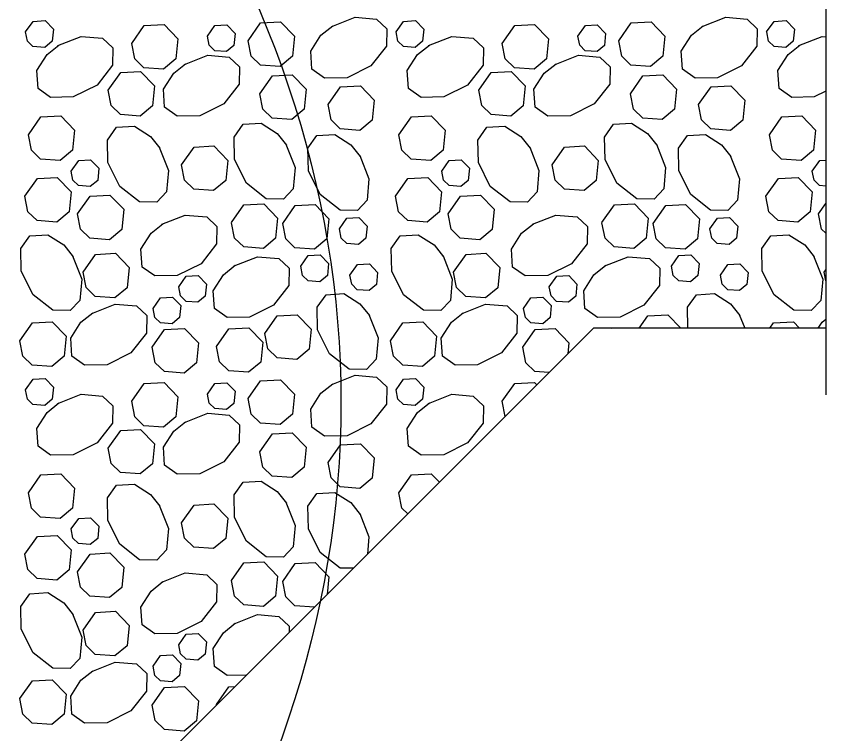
# Model space of a CAD drawing. Extents: x 636530 to 644067, y 294168 to 299122.
# Drawn here: x 638667.59 to 638685.06, y 297989.04 to 298004.53 of the extents above; entities that cross this region are included whole.
import ezdxf

# ---------------------------------------------------------------- set-up
doc = ezdxf.new("R2010")
doc.units = 0
doc.layers.add('1', color=7, linetype='Continuous')

msp = doc.modelspace()

# ---------------------------------------------------------------- linework, layer by layer
at = {"layer": '1'}
for p, q in [((638685.064, 298008.177), (638685.064, 297996.361)), ((638657.699, 297975.447), (638680.05, 297997.798)), ((638685.064, 297997.798), (638680.05, 297997.798))]:
    msp.add_line(p, q, dxfattribs=at)
for points in [[(638674.404, 298004.309), (638674.907, 298004.508), (638675.369, 298004.469), (638675.589, 298004.26), (638675.582, 298003.885), (638675.249, 298003.459), (638674.733, 298003.201), (638674.248, 298003.193), (638673.975, 298003.387), (638673.949, 298003.773), (638674.17, 298004.119), (638674.424, 298004.322)], [(638682.399, 298004.309), (638682.903, 298004.508), (638683.365, 298004.469), (638683.584, 298004.26), (638683.577, 298003.885), (638683.244, 298003.459), (638682.729, 298003.201), (638682.243, 298003.193), (638681.97, 298003.387), (638681.944, 298003.773), (638682.166, 298004.119), (638682.42, 298004.322)], [(638667.797, 298004.191), (638667.958, 298004.42), (638668.216, 298004.435), (638668.395, 298004.249), (638668.369, 298003.989), (638668.21, 298003.857), (638667.955, 298003.875), (638667.836, 298003.991), (638667.797, 298004.191)], [(638670.087, 298003.945), (638670.356, 298004.328), (638670.785, 298004.352), (638671.083, 298004.043), (638671.04, 298003.609), (638670.775, 298003.388), (638670.351, 298003.419), (638670.152, 298003.613), (638670.087, 298003.945)], [(638671.718, 298004.102), (638671.88, 298004.332), (638672.137, 298004.347), (638672.316, 298004.161), (638672.29, 298003.901), (638672.131, 298003.768), (638671.877, 298003.787), (638671.757, 298003.903), (638671.718, 298004.102)], [(638672.6, 298004.003), (638672.868, 298004.386), (638673.298, 298004.41), (638673.596, 298004.101), (638673.553, 298003.667), (638673.288, 298003.447), (638672.864, 298003.477), (638672.664, 298003.671), (638672.6, 298004.003)], [(638675.792, 298004.191), (638675.953, 298004.42), (638676.211, 298004.435), (638676.39, 298004.249), (638676.364, 298003.989), (638676.205, 298003.857), (638675.951, 298003.875), (638675.831, 298003.991), (638675.792, 298004.191)], [(638678.082, 298003.945), (638678.351, 298004.328), (638678.78, 298004.352), (638679.079, 298004.043), (638679.036, 298003.609), (638678.77, 298003.388), (638678.346, 298003.419), (638678.147, 298003.613), (638678.082, 298003.945)], [(638679.714, 298004.102), (638679.875, 298004.332), (638680.133, 298004.347), (638680.312, 298004.161), (638680.286, 298003.901), (638680.127, 298003.768), (638679.872, 298003.787), (638679.753, 298003.903), (638679.714, 298004.102)], [(638680.595, 298004.003), (638680.864, 298004.386), (638681.293, 298004.41), (638681.592, 298004.101), (638681.548, 298003.667), (638681.283, 298003.447), (638680.859, 298003.477), (638680.66, 298003.671), (638680.595, 298004.003)], [(638683.787, 298004.191), (638683.949, 298004.42), (638684.206, 298004.435), (638684.385, 298004.249), (638684.36, 298003.989), (638684.2, 298003.857), (638683.946, 298003.875), (638683.826, 298003.991), (638683.788, 298004.191)], [(638668.493, 298003.896), (638668.996, 298004.095), (638669.459, 298004.056), (638669.678, 298003.847), (638669.671, 298003.472), (638669.338, 298003.046), (638668.823, 298002.788), (638668.337, 298002.78), (638668.064, 298002.974), (638668.038, 298003.36), (638668.26, 298003.706), (638668.514, 298003.909)], [(638676.489, 298003.896), (638676.992, 298004.095), (638677.454, 298004.056), (638677.674, 298003.847), (638677.667, 298003.472), (638677.333, 298003.046), (638676.818, 298002.788), (638676.333, 298002.78), (638676.059, 298002.974), (638676.033, 298003.36), (638676.255, 298003.706), (638676.509, 298003.909)], [(638684.484, 298003.896), (638684.987, 298004.095), (638685.064, 298004.089)], [(638685.064, 298002.913), (638684.814, 298002.788), (638684.328, 298002.78), (638684.055, 298002.974), (638684.029, 298003.36), (638684.251, 298003.706), (638684.505, 298003.909)], [(638671.226, 298003.489), (638671.729, 298003.689), (638672.192, 298003.649), (638672.411, 298003.44), (638672.404, 298003.065), (638672.071, 298002.639), (638671.556, 298002.381), (638671.07, 298002.373), (638670.797, 298002.567), (638670.771, 298002.954), (638670.993, 298003.3), (638671.247, 298003.502)], [(638679.222, 298003.489), (638679.725, 298003.689), (638680.187, 298003.649), (638680.407, 298003.44), (638680.4, 298003.065), (638680.066, 298002.639), (638679.551, 298002.381), (638679.066, 298002.373), (638678.792, 298002.567), (638678.766, 298002.954), (638678.988, 298003.3), (638679.242, 298003.502)], [(638669.581, 298002.933), (638669.85, 298003.316), (638670.279, 298003.34), (638670.577, 298003.031), (638670.534, 298002.597), (638670.269, 298002.376), (638669.845, 298002.407), (638669.646, 298002.601), (638669.581, 298002.933)], [(638677.576, 298002.933), (638677.845, 298003.316), (638678.274, 298003.34), (638678.573, 298003.031), (638678.53, 298002.597), (638678.264, 298002.376), (638677.84, 298002.407), (638677.641, 298002.601), (638677.576, 298002.933)], [(638672.853, 298002.858), (638673.121, 298003.241), (638673.551, 298003.265), (638673.849, 298002.956), (638673.806, 298002.522), (638673.541, 298002.301), (638673.117, 298002.332), (638672.918, 298002.525), (638672.853, 298002.858)], [(638680.848, 298002.858), (638681.117, 298003.241), (638681.546, 298003.265), (638681.845, 298002.956), (638681.801, 298002.522), (638681.536, 298002.301), (638681.112, 298002.332), (638680.913, 298002.525), (638680.848, 298002.858)], [(638674.323, 298002.624), (638674.592, 298003.006), (638675.021, 298003.031), (638675.319, 298002.721), (638675.276, 298002.288), (638675.011, 298002.067), (638674.587, 298002.098), (638674.388, 298002.291), (638674.323, 298002.624)], [(638682.318, 298002.624), (638682.587, 298003.006), (638683.016, 298003.031), (638683.315, 298002.721), (638683.272, 298002.288), (638683.006, 298002.067), (638682.583, 298002.098), (638682.383, 298002.291), (638682.318, 298002.624)], [(638667.856, 298001.973), (638668.125, 298002.356), (638668.554, 298002.38), (638668.853, 298002.071), (638668.81, 298001.637), (638668.545, 298001.417), (638668.121, 298001.447), (638667.921, 298001.641), (638667.856, 298001.973)], [(638675.852, 298001.973), (638676.121, 298002.356), (638676.55, 298002.38), (638676.848, 298002.071), (638676.805, 298001.637), (638676.54, 298001.417), (638676.116, 298001.447), (638675.917, 298001.641), (638675.852, 298001.973)], [(638683.847, 298001.973), (638684.116, 298002.356), (638684.545, 298002.38), (638684.844, 298002.071), (638684.801, 298001.637), (638684.535, 298001.417), (638684.111, 298001.447), (638683.912, 298001.641), (638683.847, 298001.973)], [(638670.679, 298001.703), (638670.879, 298001.2), (638670.839, 298000.738), (638670.63, 298000.518), (638670.255, 298000.525), (638669.829, 298000.859), (638669.571, 298001.374), (638669.563, 298001.859), (638669.757, 298002.133), (638670.144, 298002.158), (638670.489, 298001.937), (638670.692, 298001.683)], [(638673.412, 298001.768), (638673.612, 298001.265), (638673.572, 298000.803), (638673.363, 298000.583), (638672.988, 298000.59), (638672.562, 298000.924), (638672.304, 298001.439), (638672.296, 298001.924), (638672.49, 298002.198), (638672.877, 298002.224), (638673.222, 298002.002), (638673.425, 298001.748)], [(638678.674, 298001.703), (638678.874, 298001.2), (638678.834, 298000.738), (638678.625, 298000.518), (638678.25, 298000.525), (638677.824, 298000.859), (638677.567, 298001.374), (638677.558, 298001.859), (638677.752, 298002.133), (638678.139, 298002.158), (638678.485, 298001.937), (638678.687, 298001.683)], [(638681.408, 298001.768), (638681.607, 298001.265), (638681.567, 298000.803), (638681.358, 298000.583), (638680.983, 298000.59), (638680.557, 298000.924), (638680.3, 298001.439), (638680.291, 298001.924), (638680.485, 298002.198), (638680.872, 298002.224), (638681.218, 298002.002), (638681.42, 298001.748)], [(638675.006, 298001.524), (638675.206, 298001.021), (638675.166, 298000.559), (638674.957, 298000.339), (638674.582, 298000.346), (638674.156, 298000.68), (638673.899, 298001.195), (638673.89, 298001.68), (638674.084, 298001.954), (638674.471, 298001.98), (638674.817, 298001.758), (638675.019, 298001.504)], [(638683.002, 298001.524), (638683.201, 298001.021), (638683.161, 298000.559), (638682.953, 298000.339), (638682.578, 298000.346), (638682.151, 298000.68), (638681.894, 298001.195), (638681.885, 298001.68), (638682.08, 298001.954), (638682.466, 298001.98), (638682.812, 298001.758), (638683.015, 298001.504)], [(638671.162, 298001.323), (638671.431, 298001.705), (638671.86, 298001.73), (638672.159, 298001.42), (638672.116, 298000.987), (638671.851, 298000.766), (638671.427, 298000.797), (638671.227, 298000.99), (638671.162, 298001.323)], [(638679.158, 298001.323), (638679.426, 298001.705), (638679.856, 298001.73), (638680.154, 298001.42), (638680.111, 298000.987), (638679.846, 298000.766), (638679.422, 298000.797), (638679.223, 298000.99), (638679.158, 298001.323)], [(638668.78, 298001.189), (638668.942, 298001.419), (638669.199, 298001.434), (638669.378, 298001.248), (638669.352, 298000.988), (638669.193, 298000.855), (638668.939, 298000.874), (638668.819, 298000.99), (638668.78, 298001.189)], [(638676.776, 298001.189), (638676.937, 298001.419), (638677.195, 298001.434), (638677.374, 298001.248), (638677.348, 298000.988), (638677.189, 298000.855), (638676.934, 298000.874), (638676.815, 298000.99), (638676.776, 298001.189)], [(638684.771, 298001.189), (638684.932, 298001.419), (638685.064, 298001.427)], [(638685.064, 298000.864), (638684.93, 298000.874), (638684.81, 298000.99), (638684.771, 298001.189)], [(638667.781, 298000.645), (638668.05, 298001.027), (638668.479, 298001.052), (638668.778, 298000.743), (638668.734, 298000.309), (638668.469, 298000.088), (638668.045, 298000.119), (638667.846, 298000.312), (638667.781, 298000.645)], [(638675.776, 298000.645), (638676.045, 298001.027), (638676.475, 298001.052), (638676.773, 298000.743), (638676.73, 298000.309), (638676.465, 298000.088), (638676.041, 298000.119), (638675.841, 298000.312), (638675.777, 298000.645)], [(638683.772, 298000.645), (638684.041, 298001.027), (638684.47, 298001.052), (638684.768, 298000.743), (638684.725, 298000.309), (638684.46, 298000.088), (638684.036, 298000.119), (638683.837, 298000.312), (638683.772, 298000.645)], [(638668.917, 298000.265), (638669.186, 298000.648), (638669.615, 298000.672), (638669.914, 298000.363), (638669.871, 297999.929), (638669.606, 297999.708), (638669.182, 297999.739), (638668.982, 297999.933), (638668.917, 298000.265)], [(638676.913, 298000.265), (638677.182, 298000.648), (638677.611, 298000.672), (638677.909, 298000.363), (638677.866, 297999.929), (638677.601, 297999.708), (638677.177, 297999.739), (638676.978, 297999.933), (638676.913, 298000.265)], [(638684.908, 298000.265), (638685.064, 298000.487)], [(638672.238, 298000.076), (638672.507, 298000.458), (638672.937, 298000.483), (638673.235, 298000.173), (638673.192, 297999.74), (638672.927, 297999.519), (638672.503, 297999.55), (638672.303, 297999.743), (638672.239, 298000.075)], [(638673.345, 298000.059), (638673.613, 298000.442), (638674.043, 298000.466), (638674.341, 298000.157), (638674.298, 297999.723), (638674.033, 297999.503), (638673.609, 297999.533), (638673.41, 297999.727), (638673.345, 298000.059)], [(638680.234, 298000.076), (638680.503, 298000.458), (638680.932, 298000.483), (638681.23, 298000.173), (638681.187, 297999.74), (638680.922, 297999.519), (638680.498, 297999.55), (638680.299, 297999.743), (638680.234, 298000.075)], [(638681.34, 298000.059), (638681.609, 298000.442), (638682.038, 298000.466), (638682.337, 298000.157), (638682.294, 297999.723), (638682.028, 297999.503), (638681.604, 297999.533), (638681.405, 297999.727), (638681.34, 298000.059)], [(638670.738, 298000.041), (638671.241, 298000.24), (638671.704, 298000.2), (638671.923, 297999.991), (638671.916, 297999.616), (638671.583, 297999.19), (638671.068, 297998.933), (638670.582, 297998.924), (638670.309, 297999.118), (638670.283, 297999.505), (638670.505, 297999.851), (638670.759, 298000.053)], [(638674.568, 297999.941), (638674.729, 298000.171), (638674.987, 298000.185), (638675.166, 298000), (638675.14, 297999.74), (638674.981, 297999.607), (638674.727, 297999.626), (638674.607, 297999.742), (638674.568, 297999.941)], [(638678.734, 298000.041), (638679.237, 298000.24), (638679.699, 298000.2), (638679.919, 297999.991), (638679.912, 297999.616), (638679.578, 297999.19), (638679.063, 297998.933), (638678.578, 297998.924), (638678.304, 297999.118), (638678.278, 297999.505), (638678.5, 297999.851), (638678.754, 298000.053)], [(638682.564, 297999.941), (638682.725, 298000.171), (638682.983, 298000.185), (638683.162, 298000), (638683.136, 297999.74), (638682.977, 297999.607), (638682.722, 297999.626), (638682.602, 297999.742), (638682.564, 297999.941)], [(638685.064, 297999.845), (638684.973, 297999.933), (638684.908, 298000.265)], [(638668.808, 297999.361), (638669.008, 297998.858), (638668.968, 297998.395), (638668.759, 297998.176), (638668.384, 297998.183), (638667.958, 297998.516), (638667.7, 297999.031), (638667.692, 297999.517), (638667.886, 297999.79), (638668.273, 297999.816), (638668.619, 297999.594), (638668.821, 297999.34)], [(638676.804, 297999.361), (638677.003, 297998.858), (638676.963, 297998.395), (638676.754, 297998.176), (638676.379, 297998.183), (638675.953, 297998.516), (638675.696, 297999.031), (638675.687, 297999.517), (638675.881, 297999.79), (638676.268, 297999.816), (638676.614, 297999.594), (638676.817, 297999.34)], [(638684.799, 297999.361), (638684.999, 297998.858), (638684.959, 297998.395), (638684.75, 297998.176), (638684.375, 297998.183), (638683.949, 297998.516), (638683.691, 297999.031), (638683.683, 297999.517), (638683.877, 297999.79), (638684.264, 297999.816), (638684.609, 297999.594), (638684.812, 297999.34)], [(638669.037, 297999.007), (638669.306, 297999.389), (638669.735, 297999.414), (638670.034, 297999.104), (638669.99, 297998.671), (638669.725, 297998.45), (638669.301, 297998.481), (638669.102, 297998.674), (638669.037, 297999.007)], [(638672.299, 297999.142), (638672.802, 297999.341), (638673.264, 297999.301), (638673.484, 297999.093), (638673.477, 297998.718), (638673.144, 297998.291), (638672.628, 297998.034), (638672.143, 297998.025), (638671.87, 297998.22), (638671.844, 297998.606), (638672.065, 297998.952), (638672.319, 297999.155)], [(638673.736, 297999.134), (638673.897, 297999.364), (638674.155, 297999.378), (638674.334, 297999.193), (638674.308, 297998.932), (638674.149, 297998.8), (638673.894, 297998.819), (638673.775, 297998.935), (638673.736, 297999.134)], [(638677.032, 297999.007), (638677.301, 297999.389), (638677.731, 297999.414), (638678.029, 297999.104), (638677.986, 297998.671), (638677.721, 297998.45), (638677.297, 297998.481), (638677.097, 297998.674), (638677.032, 297999.007)], [(638680.294, 297999.142), (638680.798, 297999.341), (638681.26, 297999.301), (638681.479, 297999.093), (638681.472, 297998.718), (638681.139, 297998.291), (638680.624, 297998.034), (638680.138, 297998.025), (638679.865, 297998.22), (638679.839, 297998.606), (638680.061, 297998.952), (638680.315, 297999.155)], [(638681.731, 297999.134), (638681.893, 297999.364), (638682.15, 297999.378), (638682.329, 297999.193), (638682.303, 297998.932), (638682.144, 297998.8), (638681.89, 297998.819), (638681.77, 297998.935), (638681.731, 297999.134)], [(638674.795, 297998.945), (638674.956, 297999.174), (638675.214, 297999.189), (638675.393, 297999.003), (638675.367, 297998.743), (638675.208, 297998.611), (638674.954, 297998.629), (638674.834, 297998.745), (638674.795, 297998.945)], [(638682.79, 297998.945), (638682.952, 297999.174), (638683.209, 297999.189), (638683.389, 297999.003), (638683.363, 297998.743), (638683.204, 297998.611), (638682.949, 297998.629), (638682.829, 297998.745), (638682.791, 297998.945)], [(638671.1, 297998.693), (638671.262, 297998.922), (638671.519, 297998.937), (638671.698, 297998.751), (638671.673, 297998.491), (638671.513, 297998.359), (638671.259, 297998.377), (638671.139, 297998.493), (638671.101, 297998.693)], [(638679.096, 297998.693), (638679.257, 297998.922), (638679.515, 297998.937), (638679.694, 297998.751), (638679.668, 297998.491), (638679.509, 297998.359), (638679.254, 297998.377), (638679.135, 297998.493), (638679.096, 297998.693)], [(638685.028, 297999.007), (638685.064, 297999.058)], [(638685.064, 297998.822), (638685.028, 297999.007)], [(638670.546, 297998.226), (638670.707, 297998.456), (638670.965, 297998.47), (638671.144, 297998.285), (638671.118, 297998.025), (638670.959, 297997.892), (638670.704, 297997.911), (638670.585, 297998.027), (638670.546, 297998.226)], [(638675.201, 297998.092), (638675.401, 297997.589), (638675.361, 297997.126), (638675.152, 297996.907), (638674.777, 297996.914), (638674.351, 297997.247), (638674.094, 297997.762), (638674.085, 297998.248), (638674.279, 297998.521), (638674.666, 297998.547), (638675.012, 297998.325), (638675.214, 297998.071)], [(638678.541, 297998.226), (638678.702, 297998.456), (638678.96, 297998.47), (638679.139, 297998.285), (638679.113, 297998.025), (638678.954, 297997.892), (638678.7, 297997.911), (638678.58, 297998.027), (638678.541, 297998.226)], [(638682.088, 297997.798), (638682.08, 297998.248), (638682.275, 297998.521), (638682.661, 297998.547), (638683.007, 297998.325), (638683.21, 297998.071)], [(638669.225, 297998.117), (638669.728, 297998.317), (638670.19, 297998.277), (638670.41, 297998.068), (638670.403, 297997.693), (638670.069, 297997.267), (638669.554, 297997.009), (638669.069, 297997.001), (638668.795, 297997.195), (638668.769, 297997.582), (638668.991, 297997.927), (638669.245, 297998.13)], [(638677.22, 297998.117), (638677.723, 297998.317), (638678.185, 297998.277), (638678.405, 297998.068), (638678.398, 297997.693), (638678.065, 297997.267), (638677.55, 297997.009), (638677.064, 297997.001), (638676.791, 297997.195), (638676.765, 297997.582), (638676.987, 297997.927), (638677.241, 297998.13)], [(638672.958, 297997.682), (638673.227, 297998.064), (638673.656, 297998.089), (638673.955, 297997.779), (638673.912, 297997.346), (638673.646, 297997.125), (638673.222, 297997.156), (638673.023, 297997.349), (638672.958, 297997.682)], [(638681.035, 297997.798), (638681.222, 297998.064), (638681.652, 297998.089), (638681.932, 297997.798)], [(638683.197, 297998.092), (638683.313, 297997.798)], [(638667.674, 297997.527), (638667.943, 297997.91), (638668.372, 297997.934), (638668.671, 297997.625), (638668.628, 297997.191), (638668.362, 297996.971), (638667.938, 297997.001), (638667.739, 297997.195), (638667.674, 297997.527)], [(638675.669, 297997.527), (638675.938, 297997.91), (638676.368, 297997.934), (638676.666, 297997.625), (638676.623, 297997.191), (638676.358, 297996.971), (638675.934, 297997.001), (638675.734, 297997.195), (638675.67, 297997.527)], [(638683.855, 297997.798), (638683.934, 297997.91), (638684.363, 297997.934), (638684.494, 297997.798)], [(638684.899, 297997.798), (638684.982, 297997.927), (638685.064, 297997.993)], [(638670.528, 297997.386), (638670.797, 297997.768), (638671.226, 297997.793), (638671.524, 297997.483), (638671.481, 297997.049), (638671.216, 297996.829), (638670.792, 297996.86), (638670.593, 297997.053), (638670.528, 297997.385)], [(638671.915, 297997.401), (638672.184, 297997.784), (638672.613, 297997.808), (638672.912, 297997.499), (638672.869, 297997.065), (638672.603, 297996.845), (638672.179, 297996.875), (638671.98, 297997.069), (638671.915, 297997.401)], [(638678.523, 297997.386), (638678.792, 297997.768), (638679.221, 297997.793), (638679.52, 297997.483), (638679.496, 297997.244)], [(638680.431, 297997.798), (638680.609, 297997.808), (638680.619, 297997.798)], [(638679.09, 297996.838), (638678.787, 297996.86), (638678.588, 297997.053), (638678.523, 297997.385)], [(638667.797, 297996.465), (638667.958, 297996.694), (638668.216, 297996.709), (638668.395, 297996.523), (638668.369, 297996.263), (638668.21, 297996.131), (638667.955, 297996.149), (638667.836, 297996.265), (638667.797, 297996.465)], [(638672.6, 297996.277), (638672.868, 297996.66), (638673.298, 297996.684), (638673.596, 297996.375), (638673.553, 297995.941), (638673.288, 297995.721), (638672.864, 297995.751), (638672.664, 297995.945), (638672.6, 297996.277)], [(638674.404, 297996.583), (638674.907, 297996.783), (638675.369, 297996.743), (638675.589, 297996.534), (638675.582, 297996.159), (638675.249, 297995.733), (638674.733, 297995.475), (638674.248, 297995.467), (638673.975, 297995.661), (638673.949, 297996.048), (638674.17, 297996.394), (638674.424, 297996.596)], [(638675.792, 297996.465), (638675.953, 297996.694), (638676.211, 297996.709), (638676.39, 297996.523), (638676.364, 297996.263), (638676.205, 297996.131), (638675.951, 297996.149), (638675.831, 297996.265), (638675.792, 297996.465)], [(638670.087, 297996.219), (638670.356, 297996.602), (638670.785, 297996.626), (638671.083, 297996.317), (638671.04, 297995.883), (638670.775, 297995.663), (638670.351, 297995.693), (638670.152, 297995.887), (638670.087, 297996.219)], [(638671.718, 297996.377), (638671.88, 297996.606), (638672.137, 297996.621), (638672.316, 297996.435), (638672.29, 297996.175), (638672.131, 297996.043), (638671.877, 297996.061), (638671.757, 297996.177), (638671.718, 297996.376)], [(638678.082, 297996.219), (638678.351, 297996.602), (638678.78, 297996.626), (638678.828, 297996.576)], [(638668.493, 297996.17), (638668.996, 297996.37), (638669.459, 297996.33), (638669.678, 297996.121), (638669.671, 297995.746), (638669.338, 297995.32), (638668.823, 297995.062), (638668.337, 297995.054), (638668.064, 297995.248), (638668.038, 297995.635), (638668.26, 297995.981), (638668.514, 297996.183)], [(638676.489, 297996.17), (638676.992, 297996.37), (638677.454, 297996.33), (638677.674, 297996.121), (638677.667, 297995.746), (638677.333, 297995.32), (638676.818, 297995.062), (638676.333, 297995.054), (638676.059, 297995.248), (638676.033, 297995.635), (638676.255, 297995.981), (638676.509, 297996.183)], [(638678.146, 297995.894), (638678.082, 297996.219)], [(638671.226, 297995.764), (638671.729, 297995.963), (638672.192, 297995.923), (638672.411, 297995.714), (638672.404, 297995.339), (638672.071, 297994.913), (638671.556, 297994.656), (638671.07, 297994.647), (638670.797, 297994.841), (638670.771, 297995.228), (638670.993, 297995.574), (638671.247, 297995.776)], [(638669.581, 297995.207), (638669.85, 297995.59), (638670.279, 297995.614), (638670.577, 297995.305), (638670.534, 297994.871), (638670.269, 297994.651), (638669.845, 297994.681), (638669.646, 297994.875), (638669.581, 297995.207)], [(638672.853, 297995.132), (638673.121, 297995.515), (638673.551, 297995.539), (638673.849, 297995.23), (638673.806, 297994.796), (638673.541, 297994.576), (638673.117, 297994.606), (638672.918, 297994.8), (638672.853, 297995.132)], [(638674.323, 297994.898), (638674.592, 297995.28), (638675.021, 297995.305), (638675.319, 297994.996), (638675.276, 297994.562), (638675.011, 297994.341), (638674.587, 297994.372), (638674.388, 297994.565), (638674.323, 297994.898)], [(638667.856, 297994.247), (638668.125, 297994.63), (638668.554, 297994.654), (638668.853, 297994.345), (638668.81, 297993.911), (638668.545, 297993.691), (638668.121, 297993.721), (638667.921, 297993.915), (638667.856, 297994.247)], [(638675.852, 297994.247), (638676.121, 297994.63), (638676.55, 297994.654), (638676.725, 297994.473)], [(638670.679, 297993.977), (638670.879, 297993.474), (638670.839, 297993.012), (638670.63, 297992.792), (638670.255, 297992.8), (638669.829, 297993.133), (638669.571, 297993.648), (638669.563, 297994.134), (638669.757, 297994.407), (638670.144, 297994.433), (638670.489, 297994.211), (638670.692, 297993.957)], [(638673.412, 297994.042), (638673.612, 297993.539), (638673.572, 297993.077), (638673.363, 297992.858), (638672.988, 297992.865), (638672.562, 297993.198), (638672.304, 297993.713), (638672.296, 297994.199), (638672.49, 297994.472), (638672.877, 297994.498), (638673.222, 297994.276), (638673.425, 297994.022)], [(638674.867, 297992.615), (638674.582, 297992.621), (638674.156, 297992.954), (638673.899, 297993.469), (638673.89, 297993.955), (638674.084, 297994.228), (638674.471, 297994.254), (638674.817, 297994.032), (638675.019, 297993.778)], [(638676.044, 297993.792), (638675.917, 297993.915), (638675.852, 297994.247)], [(638671.162, 297993.597), (638671.431, 297993.979), (638671.86, 297994.004), (638672.159, 297993.694), (638672.116, 297993.261), (638671.851, 297993.04), (638671.427, 297993.071), (638671.227, 297993.264), (638671.162, 297993.597)], [(638668.78, 297993.464), (638668.942, 297993.693), (638669.199, 297993.708), (638669.378, 297993.522), (638669.352, 297993.262), (638669.193, 297993.13), (638668.939, 297993.148), (638668.819, 297993.264), (638668.78, 297993.464)], [(638675.006, 297993.798), (638675.206, 297993.295), (638675.174, 297992.922)], [(638667.781, 297992.919), (638668.05, 297993.302), (638668.479, 297993.326), (638668.778, 297993.017), (638668.734, 297992.583), (638668.469, 297992.362), (638668.045, 297992.393), (638667.846, 297992.587), (638667.781, 297992.919)], [(638668.917, 297992.539), (638669.186, 297992.922), (638669.615, 297992.946), (638669.914, 297992.637), (638669.871, 297992.203), (638669.606, 297991.983), (638669.182, 297992.013), (638668.982, 297992.207), (638668.917, 297992.539)], [(638672.238, 297992.35), (638672.507, 297992.732), (638672.937, 297992.757), (638673.235, 297992.447), (638673.192, 297992.014), (638672.927, 297991.793), (638672.503, 297991.824), (638672.303, 297992.017), (638672.239, 297992.35)], [(638673.345, 297992.333), (638673.613, 297992.716), (638674.043, 297992.741), (638674.341, 297992.431), (638674.304, 297992.052)], [(638670.738, 297992.315), (638671.241, 297992.514), (638671.704, 297992.474), (638671.923, 297992.265), (638671.916, 297991.89), (638671.583, 297991.464), (638671.068, 297991.207), (638670.582, 297991.198), (638670.309, 297991.392), (638670.283, 297991.779), (638670.505, 297992.125), (638670.759, 297992.328)], [(638674.029, 297991.777), (638673.609, 297991.808), (638673.41, 297992.001), (638673.345, 297992.333)], [(638668.808, 297991.635), (638669.008, 297991.132), (638668.968, 297990.67), (638668.759, 297990.45), (638668.384, 297990.457), (638667.958, 297990.79), (638667.7, 297991.305), (638667.692, 297991.791), (638667.886, 297992.064), (638668.273, 297992.09), (638668.619, 297991.868), (638668.821, 297991.614)], [(638669.037, 297991.281), (638669.306, 297991.663), (638669.735, 297991.688), (638670.034, 297991.378), (638669.99, 297990.945), (638669.725, 297990.724), (638669.301, 297990.755), (638669.102, 297990.948), (638669.037, 297991.281)], [(638672.299, 297991.416), (638672.802, 297991.616), (638673.264, 297991.576), (638673.484, 297991.367), (638673.481, 297991.229)], [(638672.559, 297990.307), (638672.143, 297990.3), (638671.87, 297990.494), (638671.844, 297990.881), (638672.065, 297991.226), (638672.319, 297991.429)], [(638671.1, 297990.967), (638671.262, 297991.197), (638671.519, 297991.211), (638671.698, 297991.026), (638671.673, 297990.765), (638671.513, 297990.633), (638671.259, 297990.651), (638671.139, 297990.767), (638671.101, 297990.967)], [(638670.546, 297990.5), (638670.707, 297990.73), (638670.965, 297990.745), (638671.144, 297990.559), (638671.118, 297990.299), (638670.959, 297990.166), (638670.704, 297990.185), (638670.585, 297990.301), (638670.546, 297990.5)], [(638669.225, 297990.391), (638669.728, 297990.591), (638670.19, 297990.551), (638670.41, 297990.342), (638670.403, 297989.967), (638670.069, 297989.541), (638669.554, 297989.283), (638669.069, 297989.275), (638668.795, 297989.469), (638668.769, 297989.856), (638668.991, 297990.202), (638669.245, 297990.404)], [(638667.674, 297989.802), (638667.943, 297990.184), (638668.372, 297990.209), (638668.671, 297989.899), (638668.628, 297989.466), (638668.362, 297989.245), (638667.938, 297989.276), (638667.739, 297989.469), (638667.674, 297989.802)], [(638670.528, 297989.66), (638670.797, 297990.042), (638671.226, 297990.067), (638671.524, 297989.757), (638671.481, 297989.324), (638671.216, 297989.103), (638670.792, 297989.134), (638670.593, 297989.327), (638670.528, 297989.66)], [(638671.915, 297989.676), (638672.184, 297990.058), (638672.318, 297990.066)], [(638671.917, 297989.665), (638671.915, 297989.675)]]:
    msp.add_lwpolyline(points, dxfattribs=at)
msp.add_ellipse((638619.083, 297996.196), major_axis=(-55.517, 0), ratio=0.608854, dxfattribs=at)

doc.saveas('drawing.dxf')
